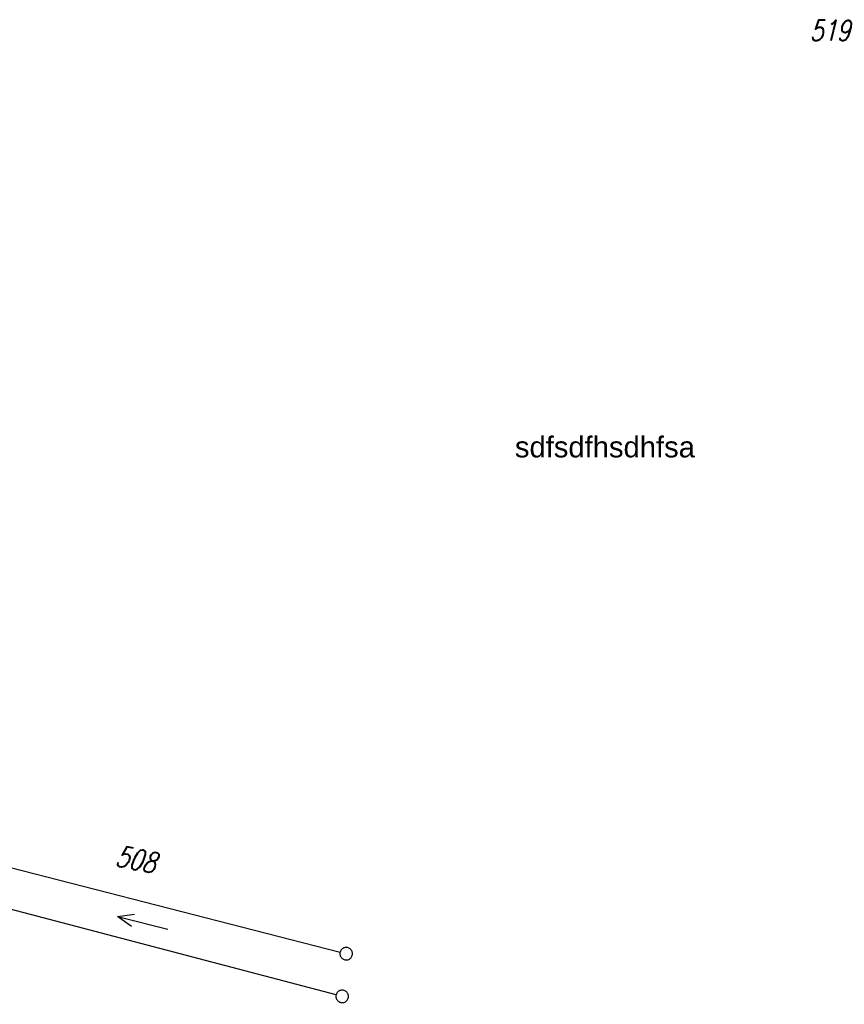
# Model space of a CAD drawing. Extents: x 510526 to 513920, y 467229 to 478797.
# Tile 464 of 467: x 513362 to 513461, y 477375 to 477493. Entities that reach past the tile are written whole.
import ezdxf

# ---------------------------------------------------------------- set-up
doc = ezdxf.new("R2010")
doc.units = 0
doc.header["$LTSCALE"] = 10
doc.header["$MEASUREMENT"] = 0
doc.linetypes.add('LT00', pattern=[0])
doc.layers.get('0').update_dxf_attribs({"linetype": 'LT00'})
for name, color, linetype in [('DFK_FLUR_NR', 250, 'LT00'), ('DFK_GZPKT', 250, 'LT00'), ('DFK_KATASTER', 250, 'LT00'), ('DFK_NUTZUNG', 250, 'LT00')]:
    doc.layers.add(name, color=color, linetype=linetype)
doc.styles.add('Beschrift', font='ARIAL.TTF')
doc.styles.get("Standard").update_dxf_attribs({"font": 'romans.shx'})

# ---------------------------------------------------------------- blocks, each defined once
blk = doc.blocks.new('SYMB7242')
at = {"color": 0, "linetype": 'ByBlock'}
for p, q in [((0, 0), (-0.62, 0)), ((-0.19, 0.075), (0, 0)), ((0, 0), (-0.19, -0.075))]:
    blk.add_line(p, q, dxfattribs=at)
blk = doc.blocks.new('SYMB7010')
at = {"color": 0, "linetype": 'ByBlock'}
for points in [[(-0.031408, 0.499213), (-0.093728, 0.49134), (-0.15457, 0.475719), (-0.212975, 0.452595), (-0.268021, 0.422333), (-0.31884, 0.385411), (-0.36463, 0.342411), (-0.40467, 0.29401), (-0.438329, 0.240973), (-0.465074, 0.184136), (-0.484486, 0.124395), (-0.496256, 0.062692), (-0.5002, 0)], [(-0.5002, 0), (-0.496256, -0.062692), (-0.484486, -0.124395), (-0.465075, -0.184136), (-0.438329, -0.240973), (-0.404671, -0.29401), (-0.36463, -0.342411), (-0.31884, -0.385411), (-0.268021, -0.422333), (-0.212975, -0.452595), (-0.154571, -0.475719), (-0.093728, -0.49134), (-0.031408, -0.499213), (0.031408, -0.499213)], [(0.5002, 0), (0.496256, 0.062692), (0.484485, 0.124395), (0.465074, 0.184136), (0.438329, 0.240973), (0.40467, 0.29401), (0.36463, 0.342411), (0.31884, 0.385411), (0.268021, 0.422333), (0.212975, 0.452595), (0.15457, 0.475719), (0.093728, 0.49134), (0.031408, 0.499213), (-0.031408, 0.499213)], [(0.031408, -0.499213), (0.093728, -0.491341), (0.15457, -0.475719), (0.212975, -0.452595), (0.268021, -0.422333), (0.31884, -0.385411), (0.36463, -0.342411), (0.404671, -0.294011), (0.438329, -0.240974), (0.465075, -0.184136), (0.484486, -0.124395), (0.496256, -0.062692), (0.500201, 0)]]:
    blk.add_lwpolyline(points, dxfattribs=at)

msp = doc.modelspace()

# ---------------------------------------------------------------- linework, layer by layer
at = {"layer": 'DFK_KATASTER'}
for p, q in [((513314.35, 477403.85), (513400.7, 477381.65)), ((513400.22, 477376.54), (513313.55, 477399.34))]:
    msp.add_line(p, q, dxfattribs=at)

# ---------------------------------------------------------------- block references
at = {"layer": 'DFK_GZPKT', "xscale": 1.499999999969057, "yscale": 1.5, "zscale": 1.5, "rotation": 251.2881100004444}
for p in [(513401.43, 477381.46), (513400.95, 477376.35)]:
    msp.add_blockref('SYMB7010', p, dxfattribs=at)
at = {"layer": 'DFK_NUTZUNG', "xscale": 10, "yscale": 10, "zscale": 10, "rotation": 165.96217}
msp.add_blockref('SYMB7242', (513374.07, 477385.92), dxfattribs=at)

# ---------------------------------------------------------------- texts
at = {"insert": (513421.63, 477443.39), "char_height": 2.5, "width": 33.3173, "attachment_point": 1, "style": 'Beschrift'}
msp.add_mtext('sdfsdfhsdhfsa', dxfattribs=at)
at = {"layer": 'DFK_FLUR_NR', "oblique": 13.754, "width": 0.75}
for s, rotation, p in [('519', -0.0003, (513456.94, 477490.76)), ('508', -11.3087, (513373.69, 477392))]:
    msp.add_text(s, height=2.5, rotation=rotation, dxfattribs=at).set_placement(p)

doc.saveas('drawing.dxf')
